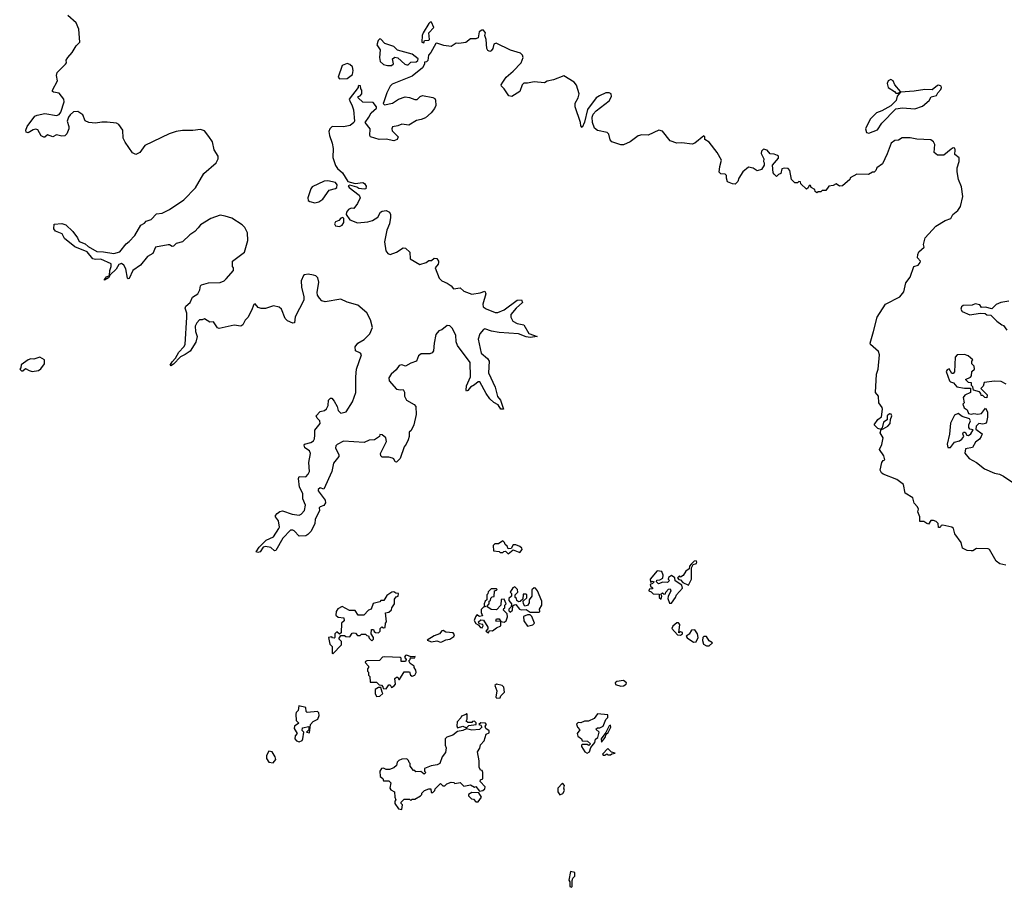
# Model space of a CAD drawing. Extents: x 1980017 to 2252640, y 74400 to 266395.
# Tile 380 of 388: x 2229310 to 2236900, y 194760 to 201448. Entities that reach past the tile are written whole.
import ezdxf

# ---------------------------------------------------------------- set-up
doc = ezdxf.new("R2010")
doc.units = 0

msp = doc.modelspace()

# ---------------------------------------------------------------- linework, layer by layer
at = {"layer": '0CON20XD'}
for points in [[(2230685, 199843.3), (2230660, 199815), (2230621.5, 199788.5), (2230565, 199736.2), (2230515, 199723.3), (2230495, 199702), (2230485, 199698.8), (2230465, 199713.3), (2230455, 199713.3), (2230356.7, 199693.3), (2230336.7, 199645), (2230295, 199623.3), (2230242.5, 199555), (2230183.3, 199515), (2230155, 199452.5), (2230145, 199450), (2230142, 199455), (2230128.3, 199528.3), (2230113.8, 199555), (2230095, 199567.1), (2230075, 199560), (2230052.5, 199525), (2230008.3, 199481.7), (2229995, 199457.5), (2229965, 199440), (2229962.5, 199445), (2229980, 199465), (2230003, 199477), (2230004.5, 199515), (2230016.1, 199546.1), (2230016, 199565), (2229935, 199600.8), (2229895, 199598), (2229874.3, 199604.3), (2229829.2, 199659.2), (2229735, 199695.8), (2229655, 199760), (2229636.7, 199796.7), (2229585, 199817.5), (2229573.8, 199836.2), (2229575, 199872.5), (2229635, 199877.5), (2229665, 199866.2), (2229718.8, 199815), (2229756.7, 199765), (2229768, 199738), (2229815, 199720), (2229838.3, 199698.3), (2229905, 199660), (2229955, 199658.6), (2230035, 199644.4), (2230082.1, 199657.9), (2230130, 199720), (2230155, 199738), (2230198.8, 199785), (2230245, 199862.5), (2230272, 199878), (2230283.8, 199895), (2230323, 199907), (2230365, 199950), (2230407.5, 199955), (2230465, 199984.2), (2230575, 200059.2), (2230665, 200152.5), (2230729.1, 200260.9), (2230825.8, 200345), (2230840.8, 200375), (2230840, 200395), (2230809.1, 200445), (2230796.7, 200505), (2230767.6, 200547.6), (2230735, 200591.2), (2230705, 200602), (2230645, 200592.2), (2230565, 200594.4), (2230515, 200584.6), (2230463.4, 200566.6), (2230275, 200477.5), (2230236.7, 200425), (2230205, 200408.8), (2230180.3, 200420.3), (2230122.6, 200502.6), (2230108.7, 200535), (2230104.6, 200595), (2230075, 200638.5), (2230055, 200649.6), (2229985, 200656.9), (2229942.6, 200657.4), (2229895, 200649.2), (2229844.2, 200654.2), (2229815, 200667.5), (2229797.5, 200715), (2229759.3, 200739.3), (2229723.8, 200736.2), (2229698.6, 200715), (2229685.7, 200695), (2229675.8, 200665), (2229690, 200625), (2229690, 200605), (2229672.7, 200567.3), (2229657.3, 200552.7), (2229635, 200550.8), (2229595, 200559.2), (2229565, 200545.8), (2229525, 200560), (2229505, 200543.3), (2229495, 200542.5), (2229475, 200552.5), (2229448.8, 200598.8), (2229435, 200604), (2229415, 200598.8), (2229375, 200576.7), (2229360, 200580), (2229356.2, 200595), (2229368.8, 200625), (2229426.4, 200703.6), (2229445, 200712.5), (2229505, 200723.8), (2229595, 200709.2), (2229615, 200717.5), (2229626, 200734), (2229651.9, 200815), (2229651.4, 200835), (2229615, 200880.8), (2229570, 200890), (2229562.5, 200895), (2229563.3, 200903.3), (2229600.8, 200975), (2229593, 201017), (2229598.8, 201041.2), (2229664, 201105), (2229670, 201115), (2229668.8, 201135), (2229680, 201155), (2229714, 201195), (2229745, 201246.2), (2229772.5, 201275), (2229766.5, 201375), (2229745, 201424.3), (2229680.8, 201480.8)], [(2233033.4, 200966.6), (2233060, 201005), (2233115, 201050), (2233175.2, 201114.8), (2233190, 201155), (2233187.1, 201175), (2233170.1, 201190.1), (2233092.9, 201212.9), (2232983.8, 201266.2), (2232965, 201260), (2232957.5, 201225), (2232945, 201207.5), (2232935, 201203.3), (2232919.3, 201209.3), (2232910, 201225), (2232906.2, 201295), (2232896.7, 201325), (2232902, 201345), (2232885, 201365.8), (2232872.3, 201367.7), (2232851.2, 201355), (2232843, 201307), (2232825, 201300), (2232785, 201298.8), (2232749.3, 201270.7), (2232695, 201263.3), (2232673.9, 201266.1), (2232635, 201242), (2232578.3, 201248.3), (2232525, 201267.5), (2232517, 201263), (2232480, 201195), (2232462.5, 201175), (2232457, 201133), (2232445, 201122.5), (2232430, 201120), (2232430, 201105), (2232415, 201077.5), (2232335, 201013.3), (2232180.6, 200949.4), (2232165.5, 200934.5), (2232140, 200885), (2232117.5, 200815), (2232112.5, 200802.5), (2232122.5, 200792.5), (2232185, 200804), (2232230, 200835), (2232282.4, 200852.4), (2232315, 200848.9), (2232355, 200831.9), (2232375, 200832.5), (2232396, 200855), (2232415, 200864.4), (2232495, 200848.8), (2232509.6, 200839.5), (2232516.1, 200826.1), (2232516.9, 200785), (2232507.6, 200762.4), (2232481.5, 200728.5), (2232438.8, 200691.2), (2232405, 200677.1), (2232368.3, 200671.7), (2232310, 200635), (2232255, 200642.5), (2232225, 200628.8), (2232185, 200622.5), (2232177.5, 200605), (2232181.2, 200591.2), (2232226.7, 200545), (2232220, 200525), (2232195, 200514.3), (2232135, 200526.7), (2232080, 200525), (2232013.8, 200545), (2232008.8, 200555), (2232012, 200605), (2231972.5, 200655), (2232002.5, 200695), (2232019.5, 200730.5), (2232060, 200765), (2232060, 200775), (2232035, 200810), (2231955, 200811.2), (2231920, 200845), (2231920, 200855), (2231935, 200860), (2231946.7, 200875), (2231947.5, 200905), (2231940, 200915), (2231938.3, 200938.3), (2231925, 200940), (2231920, 200935), (2231920, 200925), (2231850, 200835), (2231857.5, 200815), (2231871.4, 200791.4), (2231882.4, 200752.4), (2231891.2, 200665), (2231886.1, 200653.9), (2231857.3, 200632.7), (2231805, 200621.4), (2231720, 200625), (2231700, 200605), (2231694.2, 200585), (2231698.6, 200555), (2231720, 200495), (2231726.4, 200453.6), (2231724, 200385), (2231743.9, 200323.9), (2231760.7, 200300.7), (2231798.3, 200268.3), (2231840.4, 200200.5), (2231895, 200186), (2231955, 200192.5), (2231967.5, 200185), (2231980, 200165), (2231977.5, 200145), (2231965, 200140), (2231925, 200146.2), (2231907.7, 200157.7), (2231855, 200172.5), (2231842.5, 200167.5), (2231850, 200155), (2231926.7, 200095), (2231933.8, 200075), (2231915, 200030), (2231885, 199993.3), (2231865, 199993.8), (2231844, 199985), (2231828.8, 199965), (2231827.5, 199945), (2231853.9, 199903.9), (2231912.9, 199882.9), (2231995, 199889.4), (2232030, 199900), (2232071.2, 199925), (2232091.2, 199965), (2232105, 199972), (2232135, 199975.8), (2232160, 199965), (2232168.8, 199945), (2232168.3, 199921.7), (2232160, 199875), (2232139.2, 199825), (2232121.2, 199735), (2232133.3, 199665), (2232147.5, 199645), (2232165, 199637.5), (2232215, 199656.2), (2232265, 199690), (2232285, 199687.5), (2232317.5, 199655), (2232320, 199605), (2232395, 199560), (2232443.6, 199576.4), (2232465, 199592.5), (2232485, 199592.5), (2232505, 199610), (2232525, 199606.7), (2232537.3, 199587.3), (2232538, 199575), (2232535, 199562.5), (2232513.3, 199535), (2232544.1, 199454.1), (2232563.9, 199433.9), (2232605, 199416.7), (2232635.5, 199395.6), (2232655, 199372), (2232705, 199381.9), (2232735, 199356), (2232795, 199331.4), (2232858.6, 199341.4), (2232895, 199356), (2232902.9, 199335), (2232880, 199255), (2232884, 199235), (2232905, 199219.2), (2232975, 199190.5), (2232995, 199190.5), (2233045, 199210.5), (2233146.1, 199286.1), (2233177.7, 199287.7), (2233187, 199267), (2233136, 199225), (2233095.8, 199175), (2233095.8, 199155), (2233111.4, 199125), (2233145, 199105.6), (2233195, 199094.4), (2233235, 199027.5), (2233300, 199005), (2233245, 198997.5), (2233213.3, 199003.3), (2233155, 199026.9), (2233007.2, 199037.2), (2232947.3, 199047.3), (2232896.4, 199063.6), (2232885, 199058.8), (2232856, 199025), (2232844.3, 198985), (2232868.3, 198878.3), (2232915.6, 198835), (2232928.6, 198815), (2232924.5, 198725), (2232975.4, 198615), (2232994.1, 198544.1), (2233017.5, 198515), (2233040, 198445), (2233020, 198445), (2232999.3, 198479.3), (2232965, 198498), (2232935, 198525.8), (2232905, 198565.8), (2232856.2, 198655), (2232845, 198655.6), (2232815, 198633.3), (2232784.2, 198615), (2232765, 198588.8), (2232755, 198583.3), (2232751.2, 198591.2), (2232753.1, 198625), (2232786.4, 198695), (2232781.6, 198805), (2232686.2, 198935), (2232674.6, 198965), (2232671.1, 199015), (2232645, 199068.8), (2232625, 199088), (2232605, 199089.2), (2232565, 199057.5), (2232541.7, 199048.3), (2232518.3, 199021.7), (2232503.8, 198955), (2232498.8, 198895), (2232489.6, 198880.5), (2232471.7, 198871.7), (2232405, 198872.5), (2232385, 198857.5), (2232370, 198815), (2232325, 198801.2), (2232285, 198777.5), (2232255, 198786.7), (2232235, 198781.2), (2232212.5, 198747.5), (2232172.5, 198715), (2232155, 198687.5), (2232158, 198665), (2232215, 198600), (2232245, 198593.8), (2232266.4, 198596.4), (2232276.1, 198576.1), (2232276.7, 198545), (2232292, 198515), (2232350.4, 198480.5), (2232363.3, 198465), (2232366.2, 198405), (2232348.8, 198325), (2232328.3, 198281.7), (2232311.7, 198268.3), (2232312.5, 198235), (2232305, 198210), (2232290, 198175), (2232273.3, 198155), (2232244.2, 198065), (2232215, 198036.7), (2232205, 198040), (2232195, 198062.5), (2232185, 198068.8), (2232155, 198076.2), (2232105, 198076.7), (2232093.3, 198085), (2232092, 198105), (2232136.4, 198196.4), (2232132, 198225), (2232105, 198246.7), (2232085, 198250), (2232082.5, 198235), (2232045, 198210), (2232003, 198207), (2231965, 198189.2), (2231805, 198200), (2231756.1, 198173.9), (2231746.4, 198163.6), (2231744, 198145), (2231770, 198095), (2231770, 198080), (2231729.7, 198030.3), (2231715.5, 197964.5), (2231655, 197830), (2231625, 197838.8), (2231610, 197825), (2231610, 197815), (2231664.4, 197744.4), (2231667.5, 197722.5), (2231655, 197703.3), (2231625, 197693.3), (2231618.8, 197685), (2231620, 197665), (2231586.7, 197595), (2231584, 197565), (2231557.1, 197505), (2231531.3, 197478.7), (2231515, 197469.4), (2231465, 197467.5), (2231425, 197508), (2231415, 197513.8), (2231397.7, 197512.3), (2231337.7, 197452.3), (2231285, 197356.2), (2231275, 197352.5), (2231245, 197380), (2231205, 197386.7), (2231187.5, 197382.5), (2231162.5, 197345), (2231145, 197340), (2231132.5, 197345), (2231155, 197382.5), (2231208.8, 197435), (2231267.7, 197462.3), (2231308.8, 197525), (2231312, 197535), (2231304, 197584), (2231281.2, 197615), (2231281.2, 197625), (2231295, 197641.2), (2231315, 197656.2), (2231335, 197661.2), (2231410, 197635), (2231465, 197628.8), (2231480, 197635), (2231506.7, 197665), (2231513.3, 197705), (2231493.9, 197753.9), (2231493.3, 197795), (2231467.5, 197845), (2231460, 197910), (2231465, 197926.7), (2231515.8, 197924.2), (2231535, 197943.3), (2231544, 197965), (2231540, 198035), (2231551.2, 198105), (2231543.3, 198125), (2231508.3, 198148.3), (2231501.7, 198168.3), (2231505, 198176.2), (2231555, 198187.5), (2231575, 198201.2), (2231583, 198217), (2231585.6, 198245), (2231586.1, 198283.9), (2231625.9, 198335.9), (2231623.3, 198355), (2231603.8, 198375), (2231596.7, 198395), (2231625, 198427.5), (2231660, 198435), (2231675, 198447.5), (2231686.7, 198475), (2231690, 198515), (2231705, 198530), (2231715, 198530), (2231735, 198507.5), (2231758, 198465), (2231764, 198435), (2231785.8, 198415.8), (2231826, 198425), (2231875, 198502), (2231900.5, 198575), (2231900, 198695), (2231906.5, 198753.5), (2231943.8, 198863.8), (2231937.3, 198877.3), (2231897.5, 198895), (2231896.2, 198925), (2231915.8, 198954.2), (2231965, 198982), (2232008.8, 199025), (2232030, 199075), (2232013.8, 199135), (2231987, 199187), (2231916.7, 199246.7), (2231835, 199270), (2231785, 199294.3), (2231665, 199272), (2231639.6, 199279.5), (2231620.4, 199300.5), (2231606.7, 199325), (2231603.8, 199345), (2231616, 199425), (2231607.3, 199457.3), (2231592, 199472), (2231575, 199478), (2231535, 199486.2), (2231505, 199480), (2231497.5, 199475), (2231480, 199435), (2231481.2, 199385), (2231500.8, 199310.8), (2231501.2, 199285), (2231432.3, 199157.7), (2231428.3, 199111.7), (2231415, 199107.5), (2231375, 199127.5), (2231357.5, 199145), (2231327, 199217), (2231311.2, 199231.2), (2231267.7, 199242.3), (2231205, 199222), (2231170.4, 199220.5), (2231148.3, 199228.3), (2231125, 199257.5), (2231115, 199252.5), (2231098, 199205), (2231068.3, 199151.7), (2231048.8, 199131.2), (2231031.2, 199095), (2231015, 199084), (2230964.2, 199094.2), (2230847, 199067), (2230833.6, 199073.6), (2230805, 199117.5), (2230775, 199116.7), (2230735, 199142.5), (2230716.4, 199133.6), (2230695, 199133.3), (2230675, 199111.2), (2230663.8, 199085), (2230664.6, 199045), (2230676.9, 199005), (2230668.7, 198961.3), (2230625, 198892.5), (2230585, 198866.5), (2230550.2, 198849.8), (2230495, 198792.9), (2230475, 198780), (2230470, 198785), (2230485, 198811.2), (2230512.2, 198837.8), (2230535.6, 198885), (2230574.6, 198925.5), (2230585.5, 198945), (2230599.1, 199155), (2230598.1, 199185), (2230586.7, 199223.3), (2230591.7, 199238.3), (2230625, 199268.8), (2230641.7, 199308.3), (2230682.5, 199335), (2230698, 199365), (2230703.3, 199395), (2230712.5, 199405), (2230765, 199418.8), (2230855, 199421.4), (2230885.5, 199434.5), (2230900.9, 199449.1), (2230957.5, 199515), (2230957.5, 199535), (2230950, 199545), (2230950, 199585), (2231043.6, 199656.4), (2231068.8, 199745), (2231065.8, 199805), (2231046.7, 199845), (2231025, 199866.7), (2230945, 199916.7), (2230895, 199933.3), (2230855, 199940), (2230782.5, 199915), (2230705, 199866.7), (2230685, 199843.3)], [(2232425, 201270), (2232431.7, 201288.3), (2232465, 201290), (2232470, 201295), (2232463.8, 201346.2), (2232501.7, 201388.3), (2232485, 201427.5), (2232475, 201427.5), (2232465, 201417.5), (2232420, 201345), (2232412.5, 201325), (2232410, 201275), (2232425, 201270)], [(2232175, 201093.3), (2232191.7, 201108.3), (2232183, 201147), (2232200.7, 201159.3), (2232225, 201152.5), (2232280, 201105), (2232295, 201100), (2232305, 201100), (2232325, 201120), (2232367, 201123), (2232378.3, 201131.7), (2232382.5, 201145), (2232335, 201181.2), (2232221.7, 201211.7), (2232195, 201240.8), (2232125, 201263.3), (2232095, 201297.5), (2232085, 201300), (2232073, 201287), (2232063.3, 201255), (2232088.8, 201215), (2232082.5, 201155), (2232090, 201125), (2232115, 201102.5), (2232145, 201093.3), (2232175, 201093.3)], [(2231775, 200992), (2231835, 200994.2), (2231875.8, 201024.2), (2231881.4, 201055), (2231874.3, 201085), (2231855, 201102.5), (2231835, 201110.8), (2231795, 201093.3), (2231764.3, 201005), (2231775, 200992)], [(2236912.6, 197242.6), (2236865, 197253.5), (2236838.6, 197275), (2236785, 197363.3), (2236775, 197370), (2236685, 197371.2), (2236657, 197353), (2236645, 197352.5), (2236615, 197356.7), (2236578, 197375), (2236568, 197418), (2236520, 197485), (2236509.2, 197525), (2236495.7, 197535.7), (2236425, 197552.5), (2236412.5, 197547.5), (2236405, 197533.3), (2236393, 197533), (2236390, 197565), (2236375, 197580), (2236355, 197587.5), (2236335, 197587.5), (2236315, 197560), (2236302.5, 197565), (2236279.3, 197579.3), (2236250, 197580), (2236250, 197615), (2236233.3, 197655), (2236237.5, 197675), (2236231.7, 197691.7), (2236205, 197720), (2236195, 197762.5), (2236135, 197797.5), (2236122.5, 197865), (2236072.7, 197902.7), (2235967.5, 197945), (2235953.3, 197955), (2235942.5, 197975), (2235956.2, 198035), (2235965, 198050), (2235980, 198055), (2235970.8, 198085), (2235937.5, 198135), (2235957.1, 198172.9), (2235965.6, 198225.6), (2235943.6, 198263.6), (2235950, 198290), (2235925, 198297.5), (2235897.5, 198325), (2235924.5, 198365), (2235953.4, 198386.6), (2235962.3, 198445), (2235958.7, 198458.7), (2235931.9, 198495), (2235929.2, 198545), (2235907.1, 198575), (2235913.9, 198715), (2235927.9, 198755), (2235938.1, 198865), (2235930.2, 198890.2), (2235868.8, 198945), (2235866.2, 198955), (2235892.1, 199045), (2235921.1, 199155), (2235984.4, 199255), (2236095, 199312.5), (2236125, 199350), (2236141.5, 199418.5), (2236175, 199463.8), (2236203.8, 199545), (2236235, 199556), (2236252.5, 199575), (2236254.2, 199585), (2236232.1, 199612.1), (2236232.6, 199637.4), (2236242.3, 199657.7), (2236282.5, 199695), (2236277.5, 199715), (2236290.8, 199765), (2236373.3, 199855), (2236445, 199898.8), (2236487.5, 199915), (2236503.8, 199945), (2236542.6, 199977.4), (2236562, 200008), (2236580.5, 200085), (2236570.3, 200160.3), (2236545.8, 200215), (2236536, 200275), (2236536.7, 200305), (2236552.5, 200355), (2236551.7, 200381.7), (2236518.3, 200408.3), (2236522.5, 200445), (2236518.3, 200458.3), (2236505, 200460), (2236490.7, 200449.3), (2236435, 200403.3), (2236385, 200402.5), (2236360, 200425), (2236363.3, 200485), (2236353.3, 200505), (2236335, 200521.2), (2236225, 200527.5), (2236175, 200537.5), (2236113, 200537), (2236085, 200520), (2236055, 200517.5), (2236027.5, 200495), (2235997.7, 200412.3), (2235962.3, 200337.7), (2235917.5, 200305), (2235910, 200285), (2235897, 200273), (2235885, 200272.5), (2235853, 200253), (2235763.6, 200256.4), (2235711.7, 200228.3), (2235710, 200215), (2235653.6, 200166.4), (2235630, 200165), (2235605, 200182.5), (2235580, 200170), (2235546.4, 200163.6), (2235525, 200130), (2235495, 200130), (2235485, 200120), (2235465, 200120), (2235455, 200112.5), (2235443, 200123), (2235438.3, 200138.3), (2235410, 200155), (2235405, 200170), (2235395, 200170), (2235388.3, 200151.7), (2235375, 200142.5), (2235331.7, 200181.7), (2235328.3, 200198.3), (2235315, 200200), (2235305, 200190), (2235285, 200190), (2235260, 200215), (2235246.7, 200285), (2235235, 200300), (2235205, 200303.8), (2235185, 200296.7), (2235178.3, 200261.7), (2235160, 200255), (2235145, 200240), (2235127, 200257), (2235117.5, 200267.5), (2235112.5, 200325), (2235158.6, 200381.4), (2235158.8, 200395), (2235151.4, 200401.4), (2235125, 200411.4), (2235095, 200413.3), (2235073, 200443), (2235045, 200449.2), (2235027.5, 200435), (2235025.7, 200415), (2235046.7, 200375), (2235043.3, 200353.3), (2235050, 200345), (2235050, 200325), (2235028.3, 200291.7), (2234995, 200282.5), (2234965, 200302.5), (2234928.3, 200311.7), (2234883.3, 200275), (2234852.5, 200225), (2234845, 200200), (2234825, 200180), (2234805, 200182.5), (2234767, 200197), (2234757.5, 200225), (2234757.5, 200247.5), (2234747.5, 200257.5), (2234715, 200260), (2234703, 200273), (2234706.7, 200315), (2234720, 200365), (2234687.5, 200425), (2234625, 200502.5), (2234592.5, 200525), (2234592.5, 200545), (2234585, 200552.5), (2234513.8, 200496.2), (2234495, 200488.5), (2234415, 200499.1), (2234375, 200496.2), (2234324, 200514), (2234265, 200588.5), (2234236.9, 200596.9), (2234155, 200557.3), (2234105, 200561.1), (2234076.9, 200553.1), (2234015, 200505.8), (2233965, 200483.9), (2233945, 200483.1), (2233873.8, 200505), (2233862.5, 200522.5), (2233850.6, 200565), (2233838.6, 200578.6), (2233765, 200593.1), (2233741.4, 200611.4), (2233725.6, 200655), (2233724.3, 200695), (2233730.3, 200719.7), (2233753.8, 200746.2), (2233855, 200822.5), (2233871.8, 200855), (2233868.5, 200875), (2233855, 200884.5), (2233827.2, 200882.8), (2233778.6, 200861.4), (2233755, 200844.2), (2233687.5, 200755), (2233665, 200657.5), (2233645, 200617.5), (2233635, 200630), (2233632.2, 200655), (2233591.5, 200775), (2233592.9, 200805), (2233615.3, 200844.7), (2233622.2, 200875), (2233602.7, 200942.7), (2233585, 200966.8), (2233505, 201015.7), (2233425, 200983.1), (2233375.9, 200974.1), (2233355, 200961.2), (2233275, 200969.2), (2233225, 200957.1), (2233195, 200958.8), (2233184.4, 200945.6), (2233165, 200893.3), (2233105, 200856.2), (2233080.4, 200860.5), (2233045.5, 200915.6), (2233023.3, 200935), (2233021.2, 200945), (2233033.4, 200966.6)], [(2236085, 200880), (2236100, 200895), (2236056.4, 200946.4), (2236042.5, 200975), (2236025, 200987.5), (2236005, 200977.5), (2235997.5, 200955), (2236004.1, 200924.1), (2236053.6, 200893.6), (2236065, 200880), (2236085, 200880)], [(2235855, 200572.5), (2235921.7, 200598.3), (2235955, 200650), (2236065, 200760), (2236115, 200768.8), (2236209.6, 200760.5), (2236268.3, 200781.7), (2236320, 200825), (2236337.5, 200852.5), (2236376.4, 200863.6), (2236387.5, 200885), (2236410.7, 200909.3), (2236416.7, 200925), (2236412.5, 200935), (2236395, 200942.5), (2236385, 200940), (2236343, 200907), (2236288.3, 200908.3), (2236205, 200895.8), (2236100, 200890), (2236073, 200857), (2236067.5, 200825), (2236025, 200782.5), (2235955.9, 200744.1), (2235915, 200728.8), (2235865, 200680), (2235830, 200605), (2235837, 200577), (2235855, 200572.5)], [(2231585, 200035.8), (2231615, 200044.4), (2231646.6, 200063.4), (2231695, 200132.5), (2231745, 200146.2), (2231753.8, 200155), (2231756.2, 200175), (2231745, 200193.3), (2231685, 200205.8), (2231657, 200203), (2231565, 200160), (2231554, 200145), (2231530, 200075), (2231533.3, 200055), (2231547.5, 200045), (2231585, 200035.8)], [(2231775, 199853.8), (2231796.4, 199863.6), (2231807.5, 199885), (2231807.5, 199915), (2231801.7, 199921.7), (2231785, 199917.5), (2231769.6, 199900.5), (2231745, 199890), (2231736, 199875), (2231745, 199858.8), (2231775, 199853.8)], [(2236935, 199276.7), (2236873.6, 199266.4), (2236838.3, 199251.7), (2236805, 199220), (2236755, 199232.5), (2236725, 199230), (2236710.7, 199250.7), (2236675, 199256.5), (2236652.2, 199247.8), (2236583.3, 199245), (2236570, 199235), (2236564.4, 199215), (2236575, 199198), (2236635, 199172), (2236715, 199186.7), (2236753, 199183), (2236765, 199172.5), (2236795, 199170), (2236843.6, 199123.6), (2236880, 199095), (2236895, 199090), (2236920, 199055)], [(2236915, 198637.5), (2236875, 198658), (2236825, 198662.5), (2236745, 198650), (2236738.3, 198621.7), (2236720, 198605), (2236767.5, 198555), (2236766.4, 198533.6), (2236750, 198535), (2236735, 198550), (2236721.7, 198551.7), (2236720, 198565), (2236708.3, 198578.3), (2236661.7, 198591.7), (2236657, 198617), (2236648.3, 198628.3), (2236648.3, 198648.3), (2236625, 198650), (2236600, 198675), (2236638.3, 198691.7), (2236647, 198703), (2236650, 198735), (2236670, 198755), (2236667, 198777), (2236650, 198795), (2236650, 198815), (2236657, 198827), (2236622.5, 198857.5), (2236593, 198867), (2236537, 198863), (2236522.5, 198845), (2236517, 198733), (2236505, 198720), (2236495, 198720), (2236475, 198757.5), (2236460.4, 198749.5), (2236452, 198735), (2236478.8, 198665), (2236485, 198656.7), (2236508.3, 198648.3), (2236535, 198617.5), (2236592.5, 198607.5), (2236638.3, 198608.3), (2236640, 198575), (2236595, 198552.5), (2236582.5, 198535), (2236590, 198495), (2236580, 198485), (2236590, 198455), (2236615, 198440), (2236625, 198412.5), (2236645, 198406.7), (2236665, 198412.5), (2236695, 198406.7), (2236725, 198411.2), (2236755, 198452.5), (2236770, 198425), (2236771.2, 198385), (2236764.1, 198345.9), (2236756.2, 198335), (2236735, 198328.8), (2236705, 198336), (2236682.5, 198315), (2236681.7, 198291.7), (2236730, 198255), (2236722.5, 198235), (2236708.8, 198215), (2236678.9, 198191.1), (2236655, 198149.2), (2236600.6, 198139.4), (2236596.1, 198106.1), (2236630, 198065), (2236685, 198033.5), (2236746.7, 197986.7), (2236825, 197952.2), (2236862.5, 197945), (2236895, 197930), (2236965, 197881.2)], [(2229405, 198736.7), (2229455, 198743.8), (2229473.9, 198756.1), (2229502.5, 198795), (2229500, 198825), (2229465, 198846.7), (2229419.3, 198830.7), (2229395, 198833.3), (2229375, 198826.7), (2229321.7, 198788.3), (2229320, 198765), (2229310, 198755), (2229325, 198740), (2229335, 198740), (2229355, 198760), (2229382.3, 198742.3), (2229405, 198736.7)], [(2235950, 198290), (2235965, 198293.3), (2236003.3, 198315), (2236021.2, 198335), (2236022.5, 198365), (2236033.3, 198395), (2236027, 198407), (2236015, 198410), (2235996.7, 198395), (2235997, 198363), (2235968.8, 198345), (2235957.5, 198302.5), (2235950, 198295), (2235950, 198290)], [(2236485, 198150), (2236515, 198192), (2236555, 198202), (2236573.3, 198215), (2236587.5, 198235), (2236580, 198255), (2236585, 198267.5), (2236598.3, 198268.3), (2236610, 198245), (2236625, 198243.3), (2236642.5, 198255), (2236660, 198285), (2236635, 198292.5), (2236627.5, 198305), (2236626.7, 198325), (2236638.8, 198355), (2236631.7, 198371.7), (2236575, 198390), (2236545, 198413.3), (2236515, 198398.8), (2236485, 198337.5), (2236477.5, 198252.5), (2236460, 198175), (2236465, 198150), (2236485, 198150)], [(2233075, 197330), (2233115, 197360), (2233165, 197340), (2233182.5, 197365), (2233180, 197375), (2233166.1, 197386.1), (2233135, 197400), (2233115, 197400), (2233098.3, 197371.7), (2233075, 197370), (2233068.3, 197388.3), (2233051.7, 197401.7), (2233048.3, 197418.3), (2233035, 197430), (2233001.7, 197408.3), (2232973, 197407), (2232960, 197395), (2232963, 197353), (2233005, 197347.5), (2233015, 197340), (2233035, 197340), (2233041.7, 197348.3), (2233055, 197350), (2233075, 197330)], [(2234465, 197090), (2234490, 197135), (2234488.3, 197221.7), (2234502.5, 197247.5), (2234526.7, 197255), (2234530, 197265), (2234525, 197277.5), (2234510, 197275), (2234485, 197250), (2234472.5, 197235), (2234470, 197215), (2234444, 197196), (2234425, 197162.5), (2234405, 197150), (2234395, 197160), (2234380, 197145), (2234391.7, 197131.7), (2234405, 197130), (2234420.7, 197110.7), (2234465, 197090)], [(2234320, 196950), (2234335, 196951.2), (2234366.6, 196993.4), (2234374.4, 197015.6), (2234418.8, 197065), (2234415, 197090), (2234361.7, 197121.7), (2234360, 197145), (2234335, 197162.5), (2234311.7, 197148.3), (2234310, 197135), (2234320, 197125), (2234305, 197110), (2234267, 197113), (2234235, 197100), (2234220, 197115), (2234221.7, 197128.3), (2234245, 197130), (2234268.3, 197141.7), (2234270, 197165), (2234260, 197195), (2234225, 197200), (2234170, 197135), (2234171.7, 197111.7), (2234185, 197120), (2234200, 197115), (2234188.3, 197101.7), (2234170, 197095), (2234171.7, 197081.7), (2234188.3, 197068.3), (2234188.3, 197061.7), (2234161.7, 197058.3), (2234160, 197045), (2234178.3, 197038.3), (2234192.5, 197022.5), (2234238.3, 197018.3), (2234240, 196995), (2234255, 196980), (2234260, 197005), (2234251.7, 197018.3), (2234265, 197030), (2234275, 197020), (2234288.3, 197021.7), (2234290, 197035), (2234311.7, 197058.3), (2234325, 197060), (2234330, 197045), (2234308.3, 197001.7), (2234307.5, 196985), (2234320, 196950)], [(2232925, 196722.5), (2232931.7, 196738.3), (2232955, 196737.5), (2232985, 196760), (2233020, 196775), (2233020, 196810), (2232981.7, 196811.7), (2232985, 196830), (2233005, 196830), (2233020, 196810), (2233045, 196802.5), (2233060, 196815), (2233070, 196845), (2233068.3, 196868.3), (2233040, 196895), (2233041.7, 196908.3), (2233050, 196915), (2233050, 196935), (2233060, 196945), (2233045, 196980), (2233021.7, 196978.3), (2233020, 196935), (2232985, 196900), (2232945, 196902.5), (2232910, 196925), (2232930, 196945), (2232930, 196965), (2232938.3, 196971.7), (2232941.7, 196988.3), (2232951.7, 196998.3), (2232968.3, 197001.7), (2232970, 197045), (2232985, 197050), (2232990, 197055), (2232985, 197060), (2232945, 197060), (2232921.7, 197038.3), (2232918.3, 197021.7), (2232910, 197015), (2232910, 196975), (2232897.5, 196965), (2232890, 196945), (2232891.7, 196931.7), (2232900, 196925), (2232885, 196920), (2232867.5, 196902.5), (2232867, 196877), (2232877, 196853), (2232855, 196847.5), (2232835, 196860), (2232822.5, 196845), (2232813.6, 196816.4), (2232825, 196792.5), (2232843, 196783), (2232861.7, 196761.7), (2232875, 196760), (2232882.5, 196775), (2232880, 196785), (2232851.7, 196791.7), (2232847.5, 196805), (2232865, 196822.5), (2232885, 196820), (2232920, 196765), (2232918.3, 196751.7), (2232902.5, 196735), (2232925, 196722.5)], [(2233315, 196880), (2233320, 196885), (2233317.5, 196905), (2233334.2, 196935), (2233333.8, 196965), (2233301.2, 197045), (2233286.4, 197066.4), (2233275, 197067.5), (2233257.5, 197052.5), (2233257.5, 197005), (2233237.5, 196975), (2233237, 196953), (2233225, 196932.5), (2233205, 196927.5), (2233192.5, 196945), (2233190, 196965), (2233218.3, 196991.7), (2233220, 197015), (2233215, 197020), (2233191.7, 197018.3), (2233188.3, 196981.7), (2233167, 196963), (2233155, 196960), (2233141.7, 196971.7), (2233140, 196985), (2233130, 196995), (2233130, 197015), (2233150, 197035), (2233147.5, 197055), (2233126.4, 197076.4), (2233110.7, 197069.3), (2233090, 197035), (2233100, 197025), (2233100, 197005), (2233080, 196985), (2233081.7, 196971.7), (2233100, 196945), (2233098.3, 196921.7), (2233080, 196905), (2233081.7, 196891.7), (2233091.7, 196881.7), (2233110, 196895), (2233111.7, 196928.3), (2233121.7, 196938.3), (2233135, 196940), (2233163.3, 196903.3), (2233175, 196897.5), (2233215, 196902.5), (2233245, 196880), (2233315, 196880)], [(2231725, 196560), (2231791.7, 196628.3), (2231790, 196655), (2231770, 196675), (2231785, 196700), (2231815, 196700), (2231823.6, 196693.6), (2231855, 196690), (2231871.7, 196718.3), (2231885, 196722.5), (2231898.3, 196718.3), (2231915, 196700), (2231935, 196700), (2231945, 196710), (2231975, 196710), (2231985, 196700), (2231998.3, 196698.3), (2232005, 196680), (2232025, 196660), (2232037, 196673), (2232037.5, 196685), (2232020, 196715), (2232021.7, 196748.3), (2232038.3, 196748.3), (2232041.7, 196731.7), (2232053, 196723), (2232075, 196722.5), (2232090, 196735), (2232090, 196755), (2232101.7, 196768.3), (2232115, 196760), (2232128.3, 196761.7), (2232130, 196795), (2232137.5, 196805), (2232130, 196875), (2232155, 196880), (2232175, 196900), (2232177.5, 196915), (2232200, 196945), (2232198.3, 196981.7), (2232211.7, 196998.3), (2232227.5, 197005), (2232230, 197025), (2232208.3, 197028.3), (2232195, 197037.5), (2232180, 197035), (2232140.4, 197009.5), (2232118.3, 196971.7), (2232095, 196970), (2232085, 196960), (2232035, 196946.7), (2232020, 196905), (2232000, 196895), (2231961.7, 196858.3), (2231918.3, 196858.3), (2231895, 196892.5), (2231853, 196893), (2231795, 196923.8), (2231763.4, 196906.6), (2231748.6, 196885), (2231748, 196858), (2231765, 196842.5), (2231808.3, 196838.3), (2231810, 196815), (2231790, 196795), (2231788.3, 196721.7), (2231775, 196710), (2231755, 196730), (2231740, 196715), (2231740, 196685), (2231735, 196680), (2231721.7, 196681.7), (2231715, 196690), (2231690, 196685), (2231700, 196635), (2231720, 196615), (2231720, 196565), (2231725, 196560)], [(2233225, 196772.5), (2233265, 196782.5), (2233277.5, 196795), (2233257, 196847), (2233245, 196860), (2233225, 196860), (2233192.5, 196847.5), (2233196.7, 196815), (2233225, 196772.5)], [(2232555, 196648.8), (2232565, 196651.2), (2232595, 196667.5), (2232627, 196673), (2232656.4, 196693.6), (2232662.5, 196705), (2232651.7, 196721.7), (2232595, 196727.5), (2232575, 196740), (2232565, 196737.5), (2232545, 196712.5), (2232505, 196697.5), (2232450, 196665), (2232485, 196651.2), (2232525, 196658.8), (2232555, 196648.8)], [(2234405, 196702.5), (2234420, 196715), (2234420, 196725), (2234405, 196730), (2234391.7, 196721.7), (2234400, 196785), (2234388.3, 196798.3), (2234375, 196797.5), (2234345, 196773.3), (2234336.2, 196755), (2234380, 196705), (2234405, 196702.5)], [(2234505, 196650), (2234525, 196653.3), (2234540, 196685), (2234533.9, 196713.9), (2234515, 196743.3), (2234488.3, 196741.7), (2234469.6, 196710.5), (2234447.5, 196695), (2234454.2, 196684.2), (2234505, 196650)], [(2234625, 196620), (2234650, 196645), (2234625, 196660), (2234605, 196693.3), (2234585, 196693.3), (2234576.7, 196685), (2234573.6, 196663.6), (2234581.2, 196635), (2234605, 196620), (2234625, 196620)], [(2232135, 196290), (2232155, 196320), (2232165, 196320), (2232175, 196300), (2232196.4, 196313.6), (2232207, 196327), (2232201.7, 196368.3), (2232215, 196380), (2232225, 196380), (2232231.7, 196361.7), (2232238.3, 196361.7), (2232275, 196420), (2232315, 196420), (2232322.5, 196395), (2232335, 196387.5), (2232355.9, 196394.1), (2232366.2, 196415), (2232363.9, 196433.9), (2232350, 196455), (2232350, 196465), (2232320, 196485), (2232310, 196505), (2232320, 196515), (2232321.7, 196528.3), (2232355, 196530), (2232358.3, 196538.3), (2232325, 196537.5), (2232295, 196550), (2232285, 196546.7), (2232277.5, 196535), (2232290, 196515), (2232285, 196500), (2232251.7, 196501.7), (2232250, 196525), (2232241.7, 196531.7), (2232125, 196536.7), (2232106.4, 196533.6), (2232082.5, 196507.5), (2231985, 196506.7), (2231975, 196500), (2231972.5, 196492.5), (2232000, 196465), (2232000, 196455), (2231990, 196445), (2231990, 196425), (2231998.3, 196418.3), (2232000, 196395), (2232010, 196385), (2232011.7, 196341.7), (2232061.7, 196341.7), (2232081.7, 196321.7), (2232098.3, 196318.3), (2232110, 196305), (2232111.7, 196291.7), (2232135, 196290)], [(2232061.7, 196231.7), (2232085, 196232.5), (2232110, 196255), (2232103, 196263), (2232095, 196300), (2232075, 196300), (2232050, 196285), (2232050, 196255), (2232061.7, 196231.7)], [(2232988.3, 196218.3), (2233015, 196220), (2233020, 196235), (2233047.5, 196265), (2233041.7, 196301.7), (2233030, 196315), (2232985, 196326.7), (2232972.5, 196315), (2232987.5, 196275), (2232980, 196225), (2232988.3, 196218.3)], [(2233945, 196310.8), (2233965, 196313.1), (2233984.2, 196325), (2233986.7, 196335), (2233965, 196354.2), (2233913, 196347), (2233900, 196335), (2233902.5, 196322.5), (2233945, 196310.8)], [(2231465, 195882), (2231487.3, 195892.7), (2231493.3, 195905), (2231500, 195955), (2231488.3, 195968.3), (2231490, 195990), (2231538.3, 195998.3), (2231540, 195975), (2231520, 195955), (2231545, 195950), (2231552.5, 196015), (2231571.7, 196038.3), (2231607.5, 196055), (2231618, 196085), (2231615.9, 196105.9), (2231605.9, 196115.9), (2231525, 196107.5), (2231517.5, 196115), (2231515, 196146.7), (2231462.5, 196157.5), (2231457.7, 196122.3), (2231441.9, 196108.1), (2231438, 196095), (2231442.5, 196045), (2231462.5, 196025), (2231428.8, 196001.2), (2231426, 195985), (2231450, 195945), (2231432.9, 195927.1), (2231432, 195905), (2231445, 195890), (2231465, 195882)], [(2232755, 195990), (2232773, 196007), (2232830, 196015), (2232828.3, 196028.3), (2232815, 196040), (2232801.7, 196038.3), (2232795, 196030), (2232765, 196030), (2232751.7, 196041.7), (2232760, 196055), (2232760, 196095), (2232755, 196100), (2232748.3, 196091.7), (2232715, 196080), (2232710, 196065), (2232682.5, 196035), (2232680, 196005), (2232685, 195990), (2232725, 196003.3), (2232755, 195990)], [(2233685, 195793.3), (2233702.5, 195805), (2233712.5, 195837.5), (2233742.5, 195875), (2233749.3, 195900.7), (2233767.5, 195915), (2233777.5, 195955), (2233751.7, 195978.3), (2233765, 195990), (2233781.7, 195988.3), (2233807.3, 196002.7), (2233827.5, 196052.5), (2233845, 196070), (2233845, 196090), (2233765, 196097.5), (2233738.3, 196061.7), (2233695, 196040), (2233665, 196040), (2233635, 196027.5), (2233615, 196030), (2233602.5, 196017.5), (2233610, 195995), (2233627.5, 195975), (2233607.5, 195945), (2233612.5, 195925), (2233640, 195905), (2233645, 195890), (2233687, 195887), (2233710, 195865), (2233697.5, 195852.5), (2233685, 195860), (2233645, 195860), (2233640, 195855), (2233640, 195845), (2233667.5, 195805), (2233685, 195793.3)], [(2232255, 195360), (2232260, 195395), (2232250, 195405), (2232250, 195415), (2232275, 195440), (2232315, 195440), (2232325, 195430), (2232335, 195440), (2232355, 195440), (2232400, 195465), (2232410, 195475), (2232410, 195485), (2232430, 195505), (2232465, 195520), (2232478.3, 195518.3), (2232481.7, 195491.7), (2232495, 195490), (2232510, 195505), (2232511.7, 195518.3), (2232555, 195560), (2232573, 195543), (2232587.5, 195542.5), (2232601.7, 195558.3), (2232635, 195570), (2232657, 195567), (2232665, 195560), (2232705, 195567.5), (2232735, 195540), (2232785, 195550), (2232815, 195532.5), (2232827.5, 195537.5), (2232855, 195500), (2232880, 195505), (2232895, 195520), (2232897.5, 195535), (2232860, 195575), (2232861.7, 195588.3), (2232880, 195595), (2232880, 195645), (2232875, 195660), (2232861.7, 195661.7), (2232852.5, 195685), (2232852.5, 195735), (2232840, 195805), (2232857, 195833), (2232861.7, 195858.3), (2232891.7, 195888.3), (2232905, 195940), (2232928.3, 195951.7), (2232930, 195965), (2232902.5, 195985), (2232898.3, 196001.7), (2232907.5, 196015), (2232900, 196025), (2232865, 196027.5), (2232850, 196015), (2232865, 196010), (2232872.5, 195995), (2232855, 195976.7), (2232795, 195972.5), (2232755, 195982.5), (2232725, 195967.5), (2232685, 195960), (2232648.3, 195931.7), (2232603, 195917), (2232590, 195905), (2232590, 195855), (2232597.5, 195835), (2232591.7, 195798.3), (2232567.5, 195765), (2232550, 195715), (2232527, 195703), (2232483, 195697), (2232430, 195675), (2232430, 195655), (2232440, 195645), (2232427, 195633), (2232401.7, 195651.7), (2232365, 195650), (2232355, 195660), (2232345, 195660), (2232320, 195695), (2232320, 195715), (2232311.7, 195721.7), (2232308.3, 195738.3), (2232295, 195750), (2232255, 195747.5), (2232231.7, 195738.3), (2232220, 195725), (2232215, 195700), (2232195, 195680), (2232161.7, 195668.3), (2232135, 195667.5), (2232115, 195677.5), (2232100, 195675), (2232087.5, 195655), (2232090, 195615), (2232108.3, 195598.3), (2232115, 195580), (2232155, 195580), (2232170, 195565), (2232163, 195523), (2232170.7, 195510.7), (2232200, 195495), (2232202.5, 195455), (2232210, 195435), (2232202.5, 195425), (2232202.5, 195405), (2232230, 195365), (2232255, 195360)], [(2233795, 195880), (2233822.5, 195915), (2233830.7, 195939.3), (2233845.9, 195954.1), (2233865.8, 195994.2), (2233865, 196010), (2233853.3, 196005), (2233827.5, 195952.5), (2233793.3, 195905), (2233795, 195880)], [(2233821.7, 195778.3), (2233835, 195790), (2233845, 195780), (2233865, 195780), (2233875, 195790), (2233900, 195795), (2233871.7, 195801.7), (2233845, 195830), (2233803.8, 195785), (2233808.3, 195778.3), (2233821.7, 195778.3)], [(2231265, 195720), (2231283.3, 195745), (2231280, 195765), (2231255, 195803.3), (2231230, 195810), (2231212, 195775), (2231213, 195753), (2231230, 195725), (2231265, 195720)], [(2233475, 195472), (2233497.5, 195482.5), (2233508.8, 195505), (2233503.8, 195525), (2233508.8, 195545), (2233495, 195563.3), (2233458, 195525), (2233458, 195495), (2233475, 195472)], [(2232845, 195420), (2232870, 195455), (2232848.3, 195488.3), (2232795, 195490), (2232770, 195475), (2232770, 195465), (2232791.7, 195441.7), (2232808.3, 195438.3), (2232825, 195420), (2232845, 195420)], [(2233565, 194760), (2233570, 194765), (2233568.3, 194811.7), (2233575, 194830), (2233590, 194845), (2233590, 194875), (2233555, 194882.5), (2233543.3, 194815), (2233551.7, 194801.7), (2233550, 194765), (2233565, 194760)]]:
    msp.add_lwpolyline(points, dxfattribs=at)

doc.saveas('drawing.dxf')
